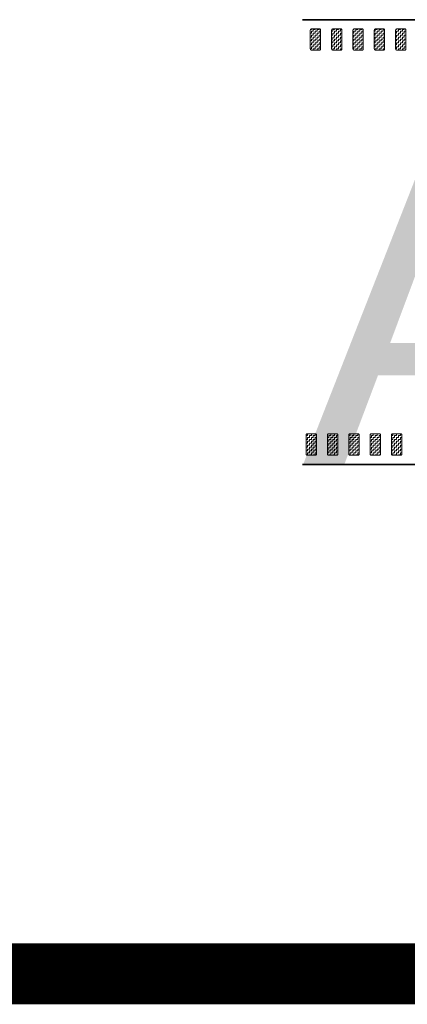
# Model space of a CAD drawing. Header units: metres. Extents: x -699 to 2316, y -1199 to 781.
# Tile 432 of 593: x 878.6 to 884.95, y -298.68 to -282.51. Entities that reach past the tile are written whole.
import ezdxf

# ---------------------------------------------------------------- set-up
doc = ezdxf.new("R2010")
doc.units = ezdxf.units.M
doc.layers.add('N-WA-VW-MARKERING_DYNAMISCH-G', color=7, linetype='Continuous', lineweight=35)
doc.layers.add('N-WE-VH-KANTVERHARDING-G', color=210, linetype='Continuous', lineweight=35)
doc.layers.add('X-XX-AL-TEKENBLAD_VIEWPORT-G', color=7, linetype='Continuous', lineweight=18, plot=False)
doc.styles.add('ariel', font='arial.ttf')
pattern_1 = [(180, (0, 0), (-0.03175, -0.03175), [0.03175, -0.03175]), (270, (-0.03175, 0), (0.03175, -0.03175), [0.03175, -0.03175])]

msp = doc.modelspace()

# ---------------------------------------------------------------- hatches: boundary and pattern name
at = {"layer": 'N-WA-VW-MARKERING_DYNAMISCH-G', "lineweight": 9}
h = msp.add_hatch(dxfattribs=at)
h.set_pattern_fill('ZIGZAG', color=8, scale=0.01, angle=180, style=0)
h.set_pattern_definition(pattern_1)
edge = h.paths.add_edge_path()
edge.add_line((883.3818, -283.0115), (883.5118, -283.0115))
edge.add_arc((883.5118, -282.9915), 0.02, 270, 360)
edge.add_line((883.5318, -282.9915), (883.5318, -282.6815))
edge.add_arc((883.5118, -282.6815), 0.02, 0, 90)
edge.add_line((883.5118, -282.6615), (883.3818, -282.6615))
edge.add_arc((883.3818, -282.6815), 0.02, 90, 180)
edge.add_line((883.3618, -282.6815), (883.3618, -282.9915))
edge.add_arc((883.3818, -282.9915), 0.02, 180, 270)
h = msp.add_hatch(dxfattribs=at)
h.set_pattern_fill('ZIGZAG', color=8, scale=0.01, angle=180, style=0)
h.set_pattern_definition(pattern_1)
edge = h.paths.add_edge_path()
edge.add_line((883.7318, -283.0115), (883.8618, -283.0115))
edge.add_arc((883.8618, -282.9915), 0.02, 270, 360)
edge.add_line((883.8818, -282.9915), (883.8818, -282.6815))
edge.add_arc((883.8618, -282.6815), 0.02, 0, 90)
edge.add_line((883.8618, -282.6615), (883.7318, -282.6615))
edge.add_arc((883.7318, -282.6815), 0.02, 90, 180)
edge.add_line((883.7118, -282.6815), (883.7118, -282.9915))
edge.add_arc((883.7318, -282.9915), 0.02, 180, 270)
h = msp.add_hatch(dxfattribs=at)
h.set_pattern_fill('ZIGZAG', color=8, scale=0.01, angle=180, style=0)
h.set_pattern_definition(pattern_1)
edge = h.paths.add_edge_path()
edge.add_line((884.0818, -283.0115), (884.2118, -283.0115))
edge.add_arc((884.2118, -282.9915), 0.02, 270, 360)
edge.add_line((884.2318, -282.9915), (884.2318, -282.6815))
edge.add_arc((884.2118, -282.6815), 0.02, 0, 90)
edge.add_line((884.2118, -282.6615), (884.0818, -282.6615))
edge.add_arc((884.0818, -282.6815), 0.02, 90, 180)
edge.add_line((884.0618, -282.6815), (884.0618, -282.9915))
edge.add_arc((884.0818, -282.9915), 0.02, 180, 270)
h = msp.add_hatch(dxfattribs=at)
h.set_pattern_fill('ZIGZAG', color=8, scale=0.01, angle=180, style=0)
h.set_pattern_definition(pattern_1)
edge = h.paths.add_edge_path()
edge.add_line((884.4318, -283.0115), (884.5618, -283.0115))
edge.add_arc((884.5618, -282.9915), 0.02, 270, 360)
edge.add_line((884.5818, -282.9915), (884.5818, -282.6815))
edge.add_arc((884.5618, -282.6815), 0.02, 0, 90)
edge.add_line((884.5618, -282.6615), (884.4318, -282.6615))
edge.add_arc((884.4318, -282.6815), 0.02, 90, 180)
edge.add_line((884.4118, -282.6815), (884.4118, -282.9915))
edge.add_arc((884.4318, -282.9915), 0.02, 180, 270)
h = msp.add_hatch(dxfattribs=at)
h.set_pattern_fill('ZIGZAG', color=8, scale=0.01, angle=180, style=0)
h.set_pattern_definition(pattern_1)
edge = h.paths.add_edge_path()
edge.add_line((884.7818, -283.0115), (884.9118, -283.0115))
edge.add_arc((884.9118, -282.9915), 0.02, 270, 360)
edge.add_line((884.9318, -282.9915), (884.9318, -282.6815))
edge.add_arc((884.9118, -282.6815), 0.02, 0, 90)
edge.add_line((884.9118, -282.6615), (884.7818, -282.6615))
edge.add_arc((884.7818, -282.6815), 0.02, 90, 180)
edge.add_line((884.7618, -282.6815), (884.7618, -282.9915))
edge.add_arc((884.7818, -282.9915), 0.02, 180, 270)
h = msp.add_hatch(dxfattribs=at)
h.set_pattern_fill('ZIGZAG', color=8, scale=0.01, angle=180, style=0)
h.set_pattern_definition(pattern_1)
edge = h.paths.add_edge_path()
edge.add_line((883.3148, -289.3115), (883.4448, -289.3115))
edge.add_arc((883.4448, -289.3315), 0.02, 0, 90, ccw=False)
edge.add_line((883.4648, -289.3315), (883.4648, -289.6415))
edge.add_arc((883.4448, -289.6415), 0.02, 270, 360, ccw=False)
edge.add_line((883.4448, -289.6615), (883.3148, -289.6615))
edge.add_arc((883.3148, -289.6415), 0.02, 180, 270, ccw=False)
edge.add_line((883.2948, -289.6415), (883.2948, -289.3315))
edge.add_arc((883.3148, -289.3315), 0.02, 90, 180, ccw=False)
h = msp.add_hatch(dxfattribs=at)
h.set_pattern_fill('ZIGZAG', color=8, scale=0.01, angle=180, style=0)
h.set_pattern_definition(pattern_1)
edge = h.paths.add_edge_path()
edge.add_line((883.6648, -289.3115), (883.7948, -289.3115))
edge.add_arc((883.7948, -289.3315), 0.02, 0, 90, ccw=False)
edge.add_line((883.8148, -289.3315), (883.8148, -289.6415))
edge.add_arc((883.7948, -289.6415), 0.02, 270, 360, ccw=False)
edge.add_line((883.7948, -289.6615), (883.6648, -289.6615))
edge.add_arc((883.6648, -289.6415), 0.02, 180, 270, ccw=False)
edge.add_line((883.6448, -289.6415), (883.6448, -289.3315))
edge.add_arc((883.6648, -289.3315), 0.02, 90, 180, ccw=False)
h = msp.add_hatch(dxfattribs=at)
h.set_pattern_fill('ZIGZAG', color=8, scale=0.01, angle=180, style=0)
h.set_pattern_definition(pattern_1)
edge = h.paths.add_edge_path()
edge.add_line((884.0148, -289.3115), (884.1448, -289.3115))
edge.add_arc((884.1448, -289.3315), 0.02, 0, 90, ccw=False)
edge.add_line((884.1648, -289.3315), (884.1648, -289.6415))
edge.add_arc((884.1448, -289.6415), 0.02, 270, 360, ccw=False)
edge.add_line((884.1448, -289.6615), (884.0148, -289.6615))
edge.add_arc((884.0148, -289.6415), 0.02, 180, 270, ccw=False)
edge.add_line((883.9948, -289.6415), (883.9948, -289.3315))
edge.add_arc((884.0148, -289.3315), 0.02, 90, 180, ccw=False)
h = msp.add_hatch(dxfattribs=at)
h.set_pattern_fill('ZIGZAG', color=8, scale=0.01, angle=180, style=0)
h.set_pattern_definition(pattern_1)
edge = h.paths.add_edge_path()
edge.add_line((884.3648, -289.3115), (884.4948, -289.3115))
edge.add_arc((884.4948, -289.3315), 0.02, 0, 90, ccw=False)
edge.add_line((884.5148, -289.3315), (884.5148, -289.6415))
edge.add_arc((884.4948, -289.6415), 0.02, 270, 360, ccw=False)
edge.add_line((884.4948, -289.6615), (884.3648, -289.6615))
edge.add_arc((884.3648, -289.6415), 0.02, 180, 270, ccw=False)
edge.add_line((884.3448, -289.6415), (884.3448, -289.3315))
edge.add_arc((884.3648, -289.3315), 0.02, 90, 180, ccw=False)
h = msp.add_hatch(dxfattribs=at)
h.set_pattern_fill('ZIGZAG', color=8, scale=0.01, angle=180, style=0)
h.set_pattern_definition(pattern_1)
edge = h.paths.add_edge_path()
edge.add_line((884.7148, -289.3115), (884.8448, -289.3115))
edge.add_arc((884.8448, -289.3315), 0.02, 0, 90, ccw=False)
edge.add_line((884.8648, -289.3315), (884.8648, -289.6415))
edge.add_arc((884.8448, -289.6415), 0.02, 270, 360, ccw=False)
edge.add_line((884.8448, -289.6615), (884.7148, -289.6615))
edge.add_arc((884.7148, -289.6415), 0.02, 180, 270, ccw=False)
edge.add_line((884.6948, -289.6415), (884.6948, -289.3315))
edge.add_arc((884.7148, -289.3315), 0.02, 90, 180, ccw=False)

# ---------------------------------------------------------------- linework, layer by layer
at = {"layer": 'N-WA-VW-MARKERING_DYNAMISCH-G', "color": 8, "lineweight": 9}
for points in [[(883.3818, -283.0115), (883.5118, -283.0115, 0.4142136), (883.5318, -282.9915), (883.5318, -282.6815, 0.4142136), (883.5118, -282.6615), (883.3818, -282.6615, 0.4142136), (883.3618, -282.6815), (883.3618, -282.9915, 0.4142136)], [(883.7318, -283.0115), (883.8618, -283.0115, 0.4142136), (883.8818, -282.9915), (883.8818, -282.6815, 0.4142136), (883.8618, -282.6615), (883.7318, -282.6615, 0.4142136), (883.7118, -282.6815), (883.7118, -282.9915, 0.4142136)], [(884.0818, -283.0115), (884.2118, -283.0115, 0.4142136), (884.2318, -282.9915), (884.2318, -282.6815, 0.4142136), (884.2118, -282.6615), (884.0818, -282.6615, 0.4142136), (884.0618, -282.6815), (884.0618, -282.9915, 0.4142136)], [(884.4318, -283.0115), (884.5618, -283.0115, 0.4142136), (884.5818, -282.9915), (884.5818, -282.6815, 0.4142136), (884.5618, -282.6615), (884.4318, -282.6615, 0.4142136), (884.4118, -282.6815), (884.4118, -282.9915, 0.4142136)], [(884.7818, -283.0115), (884.9118, -283.0115, 0.4142136), (884.9318, -282.9915), (884.9318, -282.6815, 0.4142136), (884.9118, -282.6615), (884.7818, -282.6615, 0.4142136), (884.7618, -282.6815), (884.7618, -282.9915, 0.4142136)], [(883.3148, -289.3115), (883.4448, -289.3115, -0.4142136), (883.4648, -289.3315), (883.4648, -289.6415, -0.4142136), (883.4448, -289.6615), (883.3148, -289.6615, -0.4142136), (883.2948, -289.6415), (883.2948, -289.3315, -0.4142136)], [(883.6648, -289.3115), (883.7948, -289.3115, -0.4142136), (883.8148, -289.3315), (883.8148, -289.6415, -0.4142136), (883.7948, -289.6615), (883.6648, -289.6615, -0.4142136), (883.6448, -289.6415), (883.6448, -289.3315, -0.4142136)], [(884.0148, -289.3115), (884.1448, -289.3115, -0.4142136), (884.1648, -289.3315), (884.1648, -289.6415, -0.4142136), (884.1448, -289.6615), (884.0148, -289.6615, -0.4142136), (883.9948, -289.6415), (883.9948, -289.3315, -0.4142136)], [(884.3648, -289.3115), (884.4948, -289.3115, -0.4142136), (884.5148, -289.3315), (884.5148, -289.6415, -0.4142136), (884.4948, -289.6615), (884.3648, -289.6615, -0.4142136), (884.3448, -289.6415), (884.3448, -289.3315, -0.4142136)], [(884.7148, -289.3115), (884.8448, -289.3115, -0.4142136), (884.8648, -289.3315), (884.8648, -289.6415, -0.4142136), (884.8448, -289.6615), (884.7148, -289.6615, -0.4142136), (884.6948, -289.6415), (884.6948, -289.3315, -0.4142136)]]:
    msp.add_lwpolyline(points, format="xyb", close=True, dxfattribs=at)
at = {"layer": 'N-WE-VH-KANTVERHARDING-G'}
for p, q in [((883.2321, -282.5115), (894.7318, -282.5115)), ((883.2321, -289.8115), (978.3951, -289.8115))]:
    msp.add_line(p, q, dxfattribs=at)
at = {"layer": 'X-XX-AL-TEKENBLAD_VIEWPORT-G', "color": 3, "const_width": 1}
msp.add_lwpolyline([(749.0799, -298.1762), (1099.9642, -298.1762), (1099.9642, -17.5014), (749.0799, -17.5014)], close=True, dxfattribs=at)

# ---------------------------------------------------------------- texts
at = {"layer": 'X-XX-AL-TEKENBLAD_VIEWPORT-G', "color": 3, "style": 'ariel'}
msp.add_text('A-halte', height=5, dxfattribs=at).set_placement((883.2321, -289.8115))

doc.saveas('drawing.dxf')
